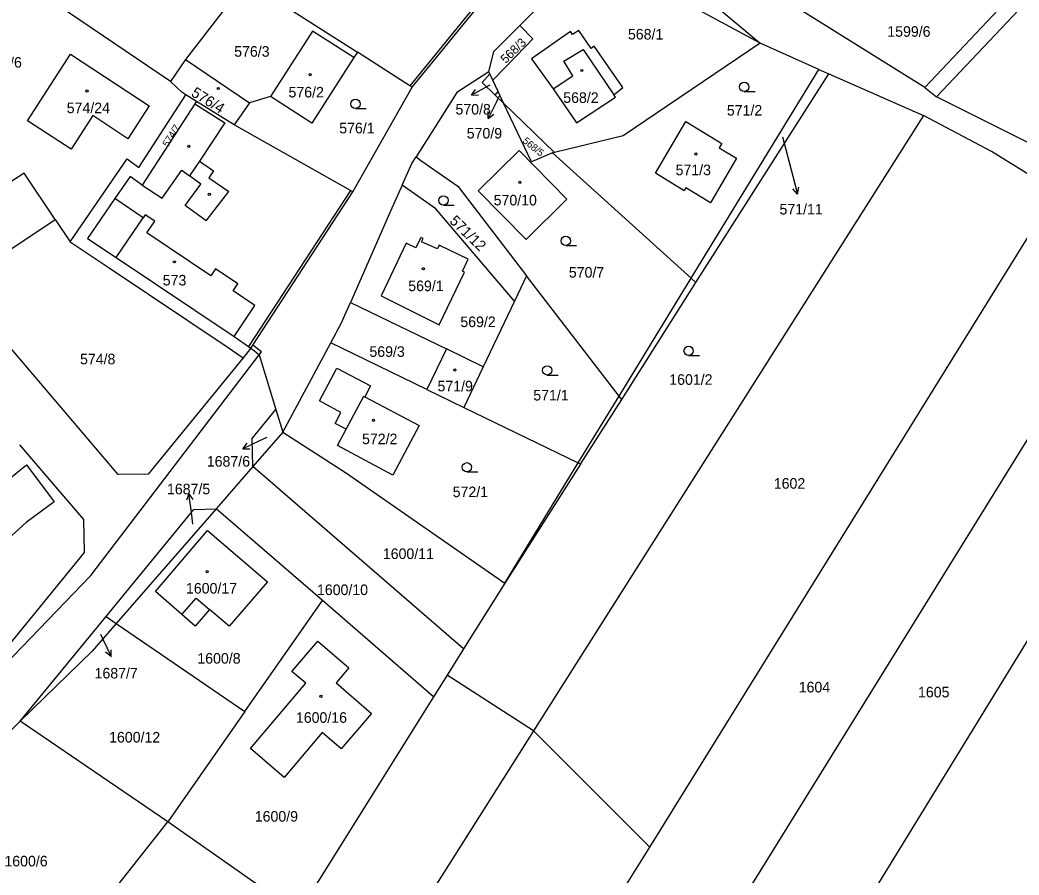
# Model space of a CAD drawing. Extents: x -724107 to -720612, y -1045267 to -1038441.
# Drawn here: x -722981 to -722820.2, y -1043179.2 to -1043041.7 of the extents above; entities that cross this region are included whole.
import ezdxf

# ---------------------------------------------------------------- set-up
doc = ezdxf.new("R2010")
doc.units = 0
for name, color, linetype in [('Hranice parcel', 7, 'Continuous'), ('Parcelní čísla', 7, 'Continuous'), ('Pop  PČ popisy', 7, 'Continuous'), ('Vnitřní kresba', 7, 'Continuous'), ('Značky budov', 7, 'Continuous'), ('Značky kultur', 7, 'Continuous')]:
    doc.layers.add(name, color=color, linetype=linetype)

msp = doc.modelspace()

# ---------------------------------------------------------------- linework, layer by layer
at = {"layer": 'Hranice parcel'}
for p, q in [((-722833.48, -1043054.07), (-722805, -1043023.99)), ((-722900.52, -1043042.56), (-722884.57, -1043026.38)), ((-722884.57, -1043026.38), (-722861.85, -1043045.43)), ((-722917.85, -1043052.52), (-722900.56, -1043031.3)), ((-722956.74, -1043051.61), (-722984.22, -1043032.91)), ((-722944.58, -1043035.41), (-722954.32, -1043048.05)), ((-722835.35, -1043052.56), (-722864.41, -1043034.39)), ((-722943.48, -1043036.12), (-722926.66, -1043046.88)), ((-722821.62, -1043038.02), (-722835.35, -1043052.56)), ((-722926.66, -1043046.88), (-722927.22, -1043047.76)), ((-722852.4, -1043049.64), (-722861.85, -1043045.43)), ((-722954.32, -1043048.05), (-722956.74, -1043051.61)), ((-722954.32, -1043048.05), (-722944.03, -1043055.04)), ((-722905.36, -1043050.35), (-722905.51, -1043050.03)), ((-722872.94, -1043083.23), (-722852.4, -1043049.64)), ((-722852.4, -1043049.64), (-722850.81, -1043050.35)), ((-722904.87, -1043051.39), (-722905.36, -1043050.35)), ((-722904.01, -1043053.2), (-722904.87, -1043051.39)), ((-722872.17, -1043083.93), (-722850.81, -1043050.35)), ((-722850.81, -1043050.35), (-722835.55, -1043057.05)), ((-722927.38, -1043069.33), (-722917.85, -1043052.52)), ((-722904.5, -1043053.78), (-722904.01, -1043053.2)), ((-722903.12, -1043055.06), (-722904.01, -1043053.2)), ((-722835.35, -1043052.56), (-722833.48, -1043054.07)), ((-722952.54, -1043054.79), (-722954.24, -1043053.73)), ((-722946.47, -1043058.58), (-722952.54, -1043054.79)), ((-722940.63, -1043054.02), (-722944.03, -1043055.04)), ((-722903.12, -1043055.06), (-722904.5, -1043053.78)), ((-722944.03, -1043055.04), (-722946.47, -1043058.58)), ((-722894.93, -1043062.99), (-722903.12, -1043055.06)), ((-722835.55, -1043057.05), (-722898.32, -1043156.05)), ((-722894.93, -1043062.99), (-722895.26, -1043063.07)), ((-722895.26, -1043063.07), (-722872.94, -1043083.23)), ((-722879.62, -1043174.74), (-722814.23, -1043069.29)), ((-722975.28, -1043073.81), (-722972.89, -1043077.39)), ((-722924.41, -1043279.75), (-722798.25, -1043075.95)), ((-722909.54, -1043289.32), (-722783.24, -1043083.6)), ((-722899.42, -1043082.86), (-722901.35, -1043086.91)), ((-722884.13, -1043102.74), (-722872.17, -1043083.93)), ((-722872.94, -1043083.23), (-722872.17, -1043083.93)), ((-722927.77, -1043087.12), (-722912.34, -1043094.6)), ((-722901.35, -1043086.91), (-722906.4, -1043097.48)), ((-722943.79, -1043094.49), (-722945.06, -1043096.05)), ((-722938.66, -1043107.98), (-722930.95, -1043093.62)), ((-722915.46, -1043101.14), (-722930.95, -1043093.62)), ((-722912.34, -1043094.6), (-722915.46, -1043101.14)), ((-722906.4, -1043097.48), (-722912.34, -1043094.6)), ((-722942.44, -1043095.55), (-722939.76, -1043104.36)), ((-722906.4, -1043097.48), (-722909.53, -1043104.03)), ((-722915.46, -1043101.14), (-722909.53, -1043104.03)), ((-722890.75, -1043113.14), (-722884.13, -1043102.74)), ((-722939.76, -1043104.36), (-722938.66, -1043107.98)), ((-722938.66, -1043107.98), (-722943.47, -1043113.51)), ((-722943.47, -1043113.51), (-722949.39, -1043120.32)), ((-722909.56, -1043142.87), (-722943.47, -1043113.51)), ((-722890.75, -1043113.14), (-722902.94, -1043132.3)), ((-722949.39, -1043120.32), (-722965.47, -1043138.8)), ((-722932.28, -1043135.08), (-722949.39, -1043120.32)), ((-722902.94, -1043132.3), (-722909.56, -1043142.87)), ((-722944.76, -1043152.94), (-722932.28, -1043135.08)), ((-722914.4, -1043150.58), (-722932.28, -1043135.08)), ((-722980.9, -1043154.48), (-722967.11, -1043137.68)), ((-722967.11, -1043137.68), (-722965.47, -1043138.8)), ((-722965.47, -1043138.8), (-722944.76, -1043152.94)), ((-722909.56, -1043142.87), (-722912.23, -1043147.12)), ((-722912.23, -1043147.12), (-722914.4, -1043150.58)), ((-722898.32, -1043156.05), (-722912.23, -1043147.12)), ((-722914.4, -1043150.58), (-722936.2, -1043185.36)), ((-722944.76, -1043152.94), (-722957.17, -1043170.69)), ((-722980.9, -1043154.48), (-723000.95, -1043173.97)), ((-722957.17, -1043170.69), (-722980.9, -1043154.48)), ((-722898.32, -1043156.05), (-722961.63, -1043255.91)), ((-722898.32, -1043156.05), (-722879.62, -1043174.74)), ((-722974.63, -1043192.72), (-722957.17, -1043170.69)), ((-722936.2, -1043185.36), (-722957.17, -1043170.69)), ((-722939.19, -1043270.82), (-722879.62, -1043174.74))]:
    msp.add_line(p, q, dxfattribs=at)
for points in [[(-722927.22, -1043047.76), (-722933.89, -1043043.49), (-722940.63, -1043054.02)], [(-722905.51, -1043050.03), (-722904.69, -1043046.78), (-722900.52, -1043042.56)], [(-722900.52, -1043042.56), (-722898.4, -1043044.75), (-722899.54, -1043045.92), (-722904.87, -1043051.39)], [(-722885.14, -1043054.13), (-722885.41, -1043053.73), (-722883.95, -1043052.55), (-722888.53, -1043045.93), (-722889.02, -1043046.27), (-722891.03, -1043043.37), (-722892.03, -1043044.05), (-722892.38, -1043043.57), (-722898.62, -1043047.96), (-722895.17, -1043052.79), (-722891.41, -1043058.24), (-722885.14, -1043054.13)], [(-722917.85, -1043052.52), (-722918.23, -1043052.28), (-722926.66, -1043046.88)], [(-722861.85, -1043045.43), (-722883.89, -1043060.33), (-722894.93, -1043062.99)], [(-722979.75, -1043057.9), (-722972.81, -1043047.21), (-722960.18, -1043055.52), (-722963.62, -1043060.82), (-722969.23, -1043057.09), (-722972.73, -1043062.49), (-722979.75, -1043057.9)], [(-722927.22, -1043047.76), (-722933.98, -1043058.32), (-722940.63, -1043054.02)], [(-722905.51, -1043050.03), (-722910.64, -1043053.34), (-722917.21, -1043063.74)], [(-722954.24, -1043053.73), (-722954.89, -1043053.33), (-722956.74, -1043051.61)], [(-722904.5, -1043053.78), (-722906.57, -1043051.75), (-722905.36, -1043050.35)], [(-722972.89, -1043077.39), (-722963.71, -1043064.06), (-722961.82, -1043065.41), (-722954.24, -1043053.73)], [(-722952.54, -1043054.79), (-722952.8, -1043055.19), (-722961.28, -1043068.26), (-722963.22, -1043066.87), (-722965.67, -1043070.43), (-722970.09, -1043076.85), (-722965.48, -1043079.91), (-722946.5, -1043092.64), (-722944.16, -1043094.24), (-722943.79, -1043094.49)], [(-722502.27, -1043202.19), (-722563.1, -1043183.97), (-722599.95, -1043170.79), (-722833.48, -1043054.07)], [(-722895.26, -1043063.07), (-722898.63, -1043064.51), (-722903.12, -1043055.06)], [(-722873.79, -1043068.72), (-722874.06, -1043069.17), (-722878.66, -1043066.36), (-722873.79, -1043058.05), (-722868.01, -1043061.58), (-722868.43, -1043062.26), (-722865.66, -1043063.95), (-722869.86, -1043071.12), (-722873.79, -1043068.72)], [(-722814.23, -1043069.29), (-722824.62, -1043062.83), (-722835.55, -1043057.05)], [(-722927.38, -1043069.33), (-722927.77, -1043069.11), (-722946.47, -1043058.58)], [(-722900.64, -1043062.71), (-722892.94, -1043070.53), (-722899.52, -1043077.02), (-722907.22, -1043069.21), (-722900.64, -1043062.71)], [(-722919.45, -1043068.28), (-722917.89, -1043064.81), (-722917.21, -1043063.74)], [(-722917.21, -1043063.74), (-722916.27, -1043064.4), (-722910.52, -1043068.42), (-722899.42, -1043082.86)], [(-722975.28, -1043073.81), (-722980.26, -1043066.32), (-722983.08, -1043068.19)], [(-722943.79, -1043094.49), (-722943.46, -1043093.99), (-722927.38, -1043069.33)], [(-722919.45, -1043068.28), (-722921.33, -1043072.46), (-722927.77, -1043087.12)], [(-722901.35, -1043086.91), (-722914.01, -1043072.08), (-722919.45, -1043068.28)], [(-722945.06, -1043096.05), (-722960.35, -1043114.76), (-722965.13, -1043114.8), (-722988.93, -1043086.93), (-722988.42, -1043082.56), (-722975.28, -1043073.81)], [(-722972.89, -1043077.39), (-722966.59, -1043081.57), (-722947.62, -1043094.3), (-722945.06, -1043096.05)], [(-722916.33, -1043077.37), (-722916.08, -1043076.85), (-722916.44, -1043076.68), (-722917.24, -1043078.35), (-722918.82, -1043077.59), (-722922.81, -1043086.06), (-722918.52, -1043088.2), (-722913.49, -1043090.72), (-722909.43, -1043082.25), (-722909.75, -1043082.1), (-722908.83, -1043080.18), (-722913.29, -1043078.04), (-722913.5, -1043077.94), (-722913.78, -1043078.52), (-722916.33, -1043077.37)], [(-722884.13, -1043102.74), (-722884.54, -1043102.21), (-722899.42, -1043082.86)], [(-722930.95, -1043093.62), (-722929.17, -1043090.31), (-722928.9, -1043089.69), (-722927.77, -1043087.12)], [(-722943.79, -1043094.49), (-722943.24, -1043094.92), (-722942.44, -1043095.55)], [(-722996.05, -1043156.65), (-722986.19, -1043148.28), (-722969.54, -1043131.08), (-722942.44, -1043095.55)], [(-722929.31, -1043104.83), (-722932.74, -1043102.98), (-722929.97, -1043097.69), (-722924.54, -1043100.55), (-722925.47, -1043102.31), (-722916.7, -1043106.95), (-722920.93, -1043114.93), (-722929.88, -1043110.16), (-722928.48, -1043107.53), (-722930.24, -1043106.6), (-722929.31, -1043104.83)], [(-722943.47, -1043113.51), (-722943.59, -1043109.02), (-722939.76, -1043104.36)], [(-722909.53, -1043104.03), (-722891.12, -1043112.96), (-722890.75, -1043113.14)], [(-722938.66, -1043107.98), (-722928.55, -1043114.5), (-722902.94, -1043132.3)], [(-722981.01, -1043110.06), (-722970.75, -1043122.08), (-722970.65, -1043127.38), (-722988.85, -1043149.66), (-722990.35, -1043151.12)], [(-722994.34, -1043122.96), (-722993.61, -1043123.92), (-722984.28, -1043116.81), (-722979.9, -1043113.28), (-722975.44, -1043119.21), (-722979.94, -1043122.53), (-722987.04, -1043128.9), (-722987.5, -1043128.26), (-722990.74, -1043131.74), (-722992.3, -1043129.69), (-722992.66, -1043129.65), (-722992.61, -1043132.11), (-722996.32, -1043132.19), (-722996.45, -1043124.58), (-722994.34, -1043122.96)], [(-722967.11, -1043137.68), (-722952.96, -1043120.43), (-722949.39, -1043120.32)], [(-722952.78, -1043139.19), (-722954.9, -1043137.34), (-722959.16, -1043133.63), (-722950.76, -1043123.81), (-722941.14, -1043132.08), (-722947.29, -1043139.23), (-722950.47, -1043136.51), (-722952.78, -1043139.19)], [(-722965.47, -1043138.8), (-722969.34, -1043143.25), (-722980.9, -1043154.48)], [(-722928.05, -1043145.93), (-722930.08, -1043148.34), (-722924.37, -1043153.24), (-722929.27, -1043158.94), (-722932.31, -1043156.32), (-722938.44, -1043163.54), (-722943.86, -1043158.88), (-722934.94, -1043148.41), (-722937.2, -1043146.48), (-722933.04, -1043141.65), (-722928.05, -1043145.93)]]:
    msp.add_lwpolyline(points, dxfattribs=at)
at = {"layer": 'Pop  PČ popisy'}
for p, q in [((-722905.65, -1043052.35), (-722908.28, -1043053.81)), ((-722908.28, -1043053.81), (-722907.64, -1043052.88)), ((-722905.35, -1043052.18), (-722905.65, -1043052.35)), ((-722908.28, -1043053.81), (-722907.16, -1043053.76)), ((-722904.27, -1043054.84), (-722905.59, -1043057.54)), ((-722903.88, -1043054.03), (-722904.27, -1043054.84)), ((-722905.59, -1043057.54), (-722905.6, -1043056.42)), ((-722905.59, -1043057.54), (-722904.7, -1043056.86)), ((-722858.27, -1043060.52), (-722856.61, -1043066.82)), ((-722856.61, -1043066.82), (-722855.83, -1043069.72)), ((-722855.83, -1043069.72), (-722856.58, -1043068.88)), ((-722855.83, -1043069.72), (-722855.61, -1043068.62)), ((-722942.39, -1043109.4), (-722945.11, -1043110.67)), ((-722941.24, -1043108.86), (-722942.39, -1043109.4)), ((-722945.11, -1043110.67), (-722944.41, -1043109.79)), ((-722945.11, -1043110.67), (-722943.99, -1043110.7)), ((-722953.8, -1043117.9), (-722954.15, -1043118.96)), ((-722953.38, -1043120.87), (-722953.8, -1043117.9)), ((-722953.8, -1043117.9), (-722953.16, -1043118.82)), ((-722953.12, -1043122.78), (-722953.38, -1043120.87)), ((-722968, -1043140.48), (-722967.57, -1043141.4)), ((-722967.57, -1043141.4), (-722966.3, -1043144.12)), ((-722966.3, -1043144.12), (-722967.18, -1043143.42)), ((-722966.3, -1043144.12), (-722966.27, -1043143))]:
    msp.add_line(p, q, dxfattribs=at)
at = {"layer": 'Vnitřní kresba'}
for p, q in [((-722900.93, -1043031.04), (-722918.23, -1043052.28)), ((-722861.85, -1043045.43), (-722873, -1043039.43)), ((-722952.8, -1043055.19), (-722947.98, -1043058.26)), ((-722947.98, -1043058.26), (-722952.09, -1043064.43)), ((-722952.09, -1043064.43), (-722953.66, -1043066.79)), ((-722952.09, -1043064.43), (-722949.81, -1043065.95)), ((-722958.09, -1043070.34), (-722954.91, -1043065.88)), ((-722954.91, -1043065.88), (-722953.66, -1043066.79)), ((-722949.81, -1043065.95), (-722950.57, -1043067.1)), ((-722951.84, -1043068.12), (-722953.66, -1043066.79)), ((-722950.57, -1043067.1), (-722947.32, -1043069.27)), ((-722961.28, -1043068.26), (-722958.09, -1043070.34)), ((-722954.35, -1043071.55), (-722951.84, -1043068.12)), ((-722951.02, -1043073.99), (-722947.32, -1043069.27)), ((-722927.77, -1043069.11), (-722944.16, -1043094.24)), ((-722961.14, -1043073.55), (-722965.67, -1043070.43)), ((-722951.02, -1043073.99), (-722954.35, -1043071.55)), ((-722965.48, -1043079.91), (-722961.14, -1043073.55)), ((-722960.8, -1043073.05), (-722961.14, -1043073.55)), ((-722959.27, -1043074.08), (-722960.8, -1043073.05)), ((-722960.54, -1043075.96), (-722959.27, -1043074.08)), ((-722950.24, -1043082.88), (-722960.54, -1043075.96)), ((-722949.47, -1043081.74), (-722950.24, -1043082.88)), ((-722945.88, -1043084.15), (-722949.47, -1043081.74)), ((-722884.54, -1043102.21), (-722872.94, -1043083.23)), ((-722946.65, -1043085.29), (-722945.88, -1043084.15)), ((-722943.14, -1043087.65), (-722946.65, -1043085.29)), ((-722946.5, -1043092.64), (-722943.14, -1043087.65)), ((-722942.07, -1043095.08), (-722943.46, -1043093.99)), ((-722942.44, -1043095.55), (-722942.07, -1043095.08)), ((-722928.48, -1043107.53), (-722925.64, -1043102.22)), ((-722925.64, -1043102.22), (-722925.47, -1043102.31)), ((-722891.12, -1043112.96), (-722884.54, -1043102.21)), ((-722902.94, -1043132.3), (-722891.12, -1043112.96)), ((-722954.9, -1043137.34), (-722952.6, -1043134.7)), ((-722952.6, -1043134.7), (-722950.47, -1043136.51))]:
    msp.add_line(p, q, dxfattribs=at)
msp.add_lwpolyline([(-722895.17, -1043052.79), (-722892, -1043050.68), (-722893.42, -1043048.34), (-722890.3, -1043046.45), (-722885.41, -1043053.73)], dxfattribs=at)
at = {"layer": 'Značky budov'}
for centre in [(-722890.55, -1043049.83), (-722934.25, -1043050.5), (-722970.16, -1043053.12), (-722949.05, -1043052.72), (-722953.78, -1043062.02), (-722872.2, -1043063.27), (-722900.51, -1043067.82), (-722950.49, -1043069.74), (-722956.11, -1043080.61), (-722916.04, -1043081.72), (-722910.97, -1043098.01), (-722924.06, -1043106.1), (-722950.84, -1043130.44), (-722932.53, -1043150.5)]:
    msp.add_circle(centre, 0.175, dxfattribs=at)
at = {"layer": 'Značky kultur'}
for p, q in [((-722864.41, -1043053.22), (-722862.66, -1043053.22)), ((-722926.97, -1043055.95), (-722925.22, -1043055.95)), ((-722912.82, -1043071.47), (-722911.07, -1043071.47)), ((-722893.13, -1043077.99), (-722891.38, -1043077.99)), ((-722873.35, -1043095.67), (-722871.6, -1043095.67)), ((-722896.11, -1043098.81), (-722894.36, -1043098.81)), ((-722909.04, -1043114.41), (-722907.29, -1043114.41))]:
    msp.add_line(p, q, dxfattribs=at)
for centre in [(-722864.41, -1043052.47), (-722926.97, -1043055.2), (-722912.82, -1043070.72), (-722893.13, -1043077.24), (-722873.35, -1043094.92), (-722896.11, -1043098.06), (-722909.04, -1043113.66)]:
    msp.add_circle(centre, 0.75, dxfattribs=at)

# ---------------------------------------------------------------- texts
at = {"layer": 'Parcelní čísla'}
for s, p in [('568/1', (-722883.12, -1043044.84)), ('1599/6', (-722841.38, -1043044.4)), ('576/3', (-722946.48, -1043047.61)), ('574/6', (-722986.34, -1043049.37)), ('576/2', (-722937.74, -1043054.16)), ('568/2', (-722893.53, -1043055.04)), ('574/24', (-722973.43, -1043056.69)), ('570/8', (-722910.87, -1043056.91)), ('571/2', (-722867.2, -1043057.08)), ('576/1', (-722929.58, -1043059.94)), ('570/9', (-722909.06, -1043060.77)), ('571/3', (-722875.45, -1043066.67)), ('570/10', (-722904.73, -1043071.53)), ('571/11', (-722858.73, -1043072.99)), ('570/7', (-722892.63, -1043083.14)), ('573', (-722957.98, -1043084.41)), ('569/1', (-722918.47, -1043085.32)), ('569/2', (-722910.09, -1043091.1)), ('569/3', (-722924.72, -1043095.89)), ('574/8', (-722971.29, -1043097.09)), ('571/9', (-722913.76, -1043101.44)), ('1601/2', (-722876.47, -1043100.39)), ('571/1', (-722898.35, -1043102.91)), ('572/2', (-722925.91, -1043109.94)), ('1687/6', (-722950.89, -1043113.55)), ('1602', (-722859.65, -1043117.1)), ('1687/5', (-722957.3, -1043118)), ('572/1', (-722911.32, -1043118.46)), ('1600/11', (-722922.56, -1043128.41)), ('1600/17', (-722954.24, -1043133.97)), ('1600/10', (-722933.16, -1043134.21)), ('1600/8', (-722952.41, -1043145.24)), ('1687/7', (-722968.95, -1043147.63)), ('1604', (-722855.64, -1043149.87)), ('1605', (-722836.44, -1043150.67)), ('1600/16', (-722936.55, -1043154.76)), ('1600/12', (-722966.61, -1043157.93)), ('1600/9', (-722943.17, -1043170.66)), ('1600/6', (-722983.46, -1043177.86))]:
    msp.add_text(s, height=1.7, dxfattribs=at).set_placement(p)
for s, height, rotation, p in [('568/3', 1.428, 44, (-722902.8, -1043048.8)), ('576/4', 1.7, 328, (-722953.54, -1043053.82)), ('574/7', 1.139, 58, (-722957.15, -1043062.22)), ('568/5', 1.139, 321, (-722900.17, -1043061.33)), ('571/12', 1.7, 316, (-722911.96, -1043074.18))]:
    msp.add_text(s, height=height, rotation=rotation, dxfattribs=at).set_placement(p)

doc.saveas('drawing.dxf')
